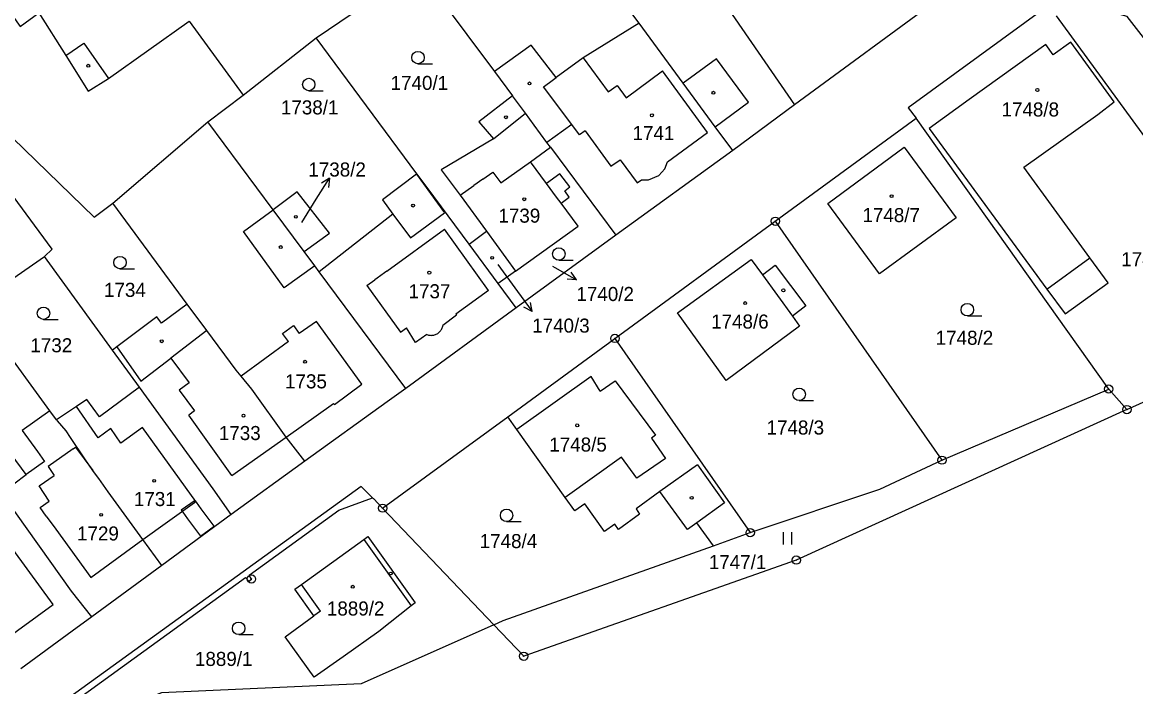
# Model space of a CAD drawing. Extents: x -644096 to -634268, y -1141430 to -1133463.
# Drawn here: x -638305.9 to -638171.4, y -1138750.4 to -1138670.1 of the extents above; entities that cross this region are included whole.
import ezdxf

# ---------------------------------------------------------------- set-up
doc = ezdxf.new("R2010")
doc.units = 0
for name, color, linetype in [('_CIVIL_CONSTRUCTION', 7, 'Continuous'), ('B_Hranice _3D', 7, 'Continuous'), ('M_Svah_Nasyp', 7, 'Continuous'), ('M_Svah_Zarez', 7, 'Continuous'), ('svrsek_osa_sjezdy', 7, 'Continuous'), ('svrsek_osa_terminal_VRT', 7, 'Continuous'), ('svrsek_osa_VRT', 7, 'Continuous'), ('svrsek_popisy_VRT', 7, 'Continuous'), ('terminal_VRT', 7, 'Continuous')]:
    doc.layers.add(name, color=color, linetype=linetype)

msp = doc.modelspace()

# ---------------------------------------------------------------- linework, layer by layer
at = {"layer": '_CIVIL_CONSTRUCTION'}
for centre, radius in [((-638214.92, -1138694.13), 0.5), ((-638214.92, -1138694.13), 0.0303), ((-638234.31, -1138708.3), 0.5), ((-638234.31, -1138708.3), 0.0303), ((-638174.63, -1138714.42), 0.5), ((-638174.63, -1138714.42), 0.0303), ((-638172.43, -1138716.9), 0.5), ((-638172.43, -1138716.9), 0.0303), ((-638194.78, -1138723.02), 0.5), ((-638194.78, -1138723.02), 0.0303), ((-638262.38, -1138728.82), 0.5), ((-638262.38, -1138728.82), 0.0303), ((-638217.95, -1138731.78), 0.5), ((-638217.95, -1138731.78), 0.0303), ((-638212.39, -1138735.1), 0.5), ((-638212.39, -1138735.1), 0.0303), ((-638278.24, -1138737.39), 0.5), ((-638278.24, -1138737.39), 0.0303), ((-638245.33, -1138746.72), 0.5), ((-638245.33, -1138746.72), 0.0303)]:
    msp.add_circle(centre, radius, dxfattribs=at)
at = {"layer": 'B_Hranice _3D'}
msp.add_lwpolyline([(-638284.4, -1138732.21), (-638282.76, -1138731.01), (-638284.31, -1138728.89), (-638284.9, -1138728.11), (-638285.06, -1138727.88), (-638286.72, -1138729.06), (-638286.54, -1138729.31), (-638285.95, -1138730.11)], close=True, dxfattribs=at)
at = {"layer": 'M_Svah_Nasyp'}
for p, q in [((-638300.69, -1138674.08), (-638298.5, -1138672.62)), ((-638298.5, -1138672.62), (-638295.53, -1138676.89)), ((-638222.02, -1138674.5), (-638226.04, -1138677.46)), ((-638218.17, -1138679.73), (-638222.02, -1138674.5)), ((-638223.12, -1138683.4), (-638228.56, -1138675.97)), ((-638222.18, -1138682.71), (-638218.17, -1138679.73)), ((-638248.98, -1138684.17), (-638245.11, -1138681.08)), ((-638239.53, -1138682.44), (-638242.52, -1138684.61)), ((-638237.89, -1138683.21), (-638234.79, -1138687.46)), ((-638227.97, -1138686.96), (-638223.12, -1138683.4)), ((-638234.79, -1138687.46), (-638233.69, -1138686.71)), ((-638233.69, -1138686.71), (-638231.6, -1138689.51)), ((-638250.27, -1138689.06), (-638249.05, -1138688.2)), ((-638249.05, -1138688.2), (-638248.11, -1138689.51)), ((-638248.11, -1138689.51), (-638244.53, -1138686.94)), ((-638229.02, -1138688.61), (-638228.26, -1138687.79)), ((-638228.26, -1138687.79), (-638227.97, -1138686.96)), ((-638258.31, -1138688.46), (-638254.89, -1138693.1)), ((-638250.27, -1138689.06), (-638251.35, -1138689.82)), ((-638231.6, -1138689.51), (-638231.08, -1138689.14)), ((-638231.08, -1138689.14), (-638230.23, -1138689.13)), ((-638230.23, -1138689.13), (-638229.02, -1138688.61)), ((-638253, -1138690.98), (-638251.35, -1138689.82)), ((-638241.35, -1138691.23), (-638242.58, -1138689.57)), ((-638240.82, -1138691.93), (-638241.35, -1138691.23)), ((-638261.14, -1138693.27), (-638259.01, -1138696.16)), ((-638259.01, -1138696.16), (-638254.89, -1138693.1)), ((-638261.89, -1138700.17), (-638254.9, -1138695.11)), ((-638249.58, -1138702.51), (-638254.9, -1138695.11)), ((-638182.1, -1138702.35), (-638176.89, -1138698.56)), ((-638261.89, -1138700.17), (-638262.17, -1138700.37)), ((-638264.29, -1138701.91), (-638263.34, -1138701.22)), ((-638263.06, -1138701.02), (-638263.34, -1138701.22)), ((-638262.17, -1138700.37), (-638263.06, -1138701.02)), ((-638216.49, -1138700.61), (-638212.86, -1138705.61)), ((-638264.29, -1138701.91), (-638260.23, -1138707.56)), ((-638249.58, -1138702.51), (-638253.55, -1138705.37)), ((-638253.46, -1138705.5), (-638255.1, -1138706.73)), ((-638253.55, -1138705.37), (-638253.46, -1138705.5)), ((-638274.49, -1138707.72), (-638273.15, -1138706.74)), ((-638273.15, -1138706.74), (-638272.46, -1138707.7)), ((-638270.39, -1138706.26), (-638272.46, -1138707.7)), ((-638264.91, -1138713.85), (-638270.39, -1138706.26)), ((-638260.23, -1138707.56), (-638259.51, -1138707.04)), ((-638258.41, -1138708.8), (-638259.51, -1138707.04)), ((-638283.63, -1138707.36), (-638287.98, -1138710.7)), ((-638273.78, -1138708.68), (-638274.49, -1138707.72)), ((-638257.04, -1138707.82), (-638258.41, -1138708.8)), ((-638294.51, -1138709.33), (-638291.59, -1138713.48)), ((-638273.78, -1138708.68), (-638279.49, -1138712.88)), ((-638291.59, -1138713.48), (-638287.98, -1138710.7)), ((-638287.98, -1138710.7), (-638285.75, -1138713.66)), ((-638285.75, -1138713.66), (-638286.96, -1138714.56)), ((-638237.18, -1138712.9), (-638246.18, -1138719.3)), ((-638236.09, -1138714.69), (-638237.18, -1138712.9)), ((-638236.09, -1138714.69), (-638234.27, -1138713.44)), ((-638286.96, -1138714.56), (-638285.11, -1138717.06)), ((-638268.22, -1138716.28), (-638264.91, -1138713.85)), ((-638274.05, -1138720.25), (-638268.31, -1138716.15)), ((-638268.31, -1138716.15), (-638268.22, -1138716.28)), ((-638296.75, -1138720.31), (-638299.4, -1138716.52)), ((-638285.11, -1138717.06), (-638285.79, -1138717.57)), ((-638280.6, -1138724.88), (-638285.79, -1138717.57)), ((-638291.42, -1138719.08), (-638294.03, -1138720.97)), ((-638284.96, -1138728.03), (-638291.42, -1138719.08)), ((-638295.25, -1138719.21), (-638296.75, -1138720.31)), ((-638294.03, -1138720.97), (-638295.25, -1138719.21)), ((-638280.6, -1138724.88), (-638274.05, -1138720.25)), ((-638299.79, -1138721.66), (-638302.81, -1138723.8)), ((-638233.51, -1138722.64), (-638240.33, -1138727.53)), ((-638302.81, -1138723.8), (-638302.08, -1138724.86)), ((-638224.34, -1138723.59), (-638228.88, -1138726.81)), ((-638224.34, -1138723.59), (-638221.05, -1138728.17)), ((-638308.46, -1138726.99), (-638305.45, -1138724.77)), ((-638303.91, -1138726.13), (-638302.08, -1138724.86)), ((-638302.68, -1138727.96), (-638303.91, -1138726.13)), ((-638303.78, -1138728.75), (-638302.68, -1138727.96)), ((-638291.38, -1138732.63), (-638285.11, -1138728.14)), ((-638285.11, -1138728.14), (-638284.96, -1138728.03)), ((-638221.05, -1138728.17), (-638224.39, -1138730.58)), ((-638303.04, -1138729.77), (-638303.78, -1138728.75)), ((-638303.04, -1138729.77), (-638301.87, -1138731.38)), ((-638302.22, -1138740.47), (-638308.48, -1138731.85)), ((-638301.87, -1138731.38), (-638297.67, -1138737.19)), ((-638264.67, -1138732.61), (-638258.94, -1138740.62)), ((-638297.67, -1138737.19), (-638291.38, -1138732.63)), ((-638269.91, -1138741.28), (-638272.18, -1138738.05)), ((-638308.47, -1138745.02), (-638302.22, -1138740.47)), ((-638269.91, -1138741.28), (-638270.68, -1138741.84))]:
    msp.add_line(p, q, dxfattribs=at)
for points in [[(-638238.16, -1138674.39), (-638235.14, -1138678.51), (-638234.05, -1138677.72), (-638232.96, -1138679.2), (-638228.56, -1138675.97)], [(-638239.53, -1138682.44), (-638242.94, -1138677.87), (-638242.23, -1138677.35), (-638241.4, -1138676.75)], [(-638237.89, -1138683.21), (-638238.6, -1138683.68), (-638239.53, -1138682.44)], [(-638270.59, -1138699.53), (-638274.28, -1138702.19), (-638279.21, -1138695.36), (-638275.63, -1138692.74)], [(-638257.04, -1138707.82), (-638256.94, -1138707.86), (-638256.84, -1138707.89), (-638256.73, -1138707.91), (-638256.63, -1138707.92), (-638256.52, -1138707.93), (-638256.42, -1138707.92), (-638256.31, -1138707.91), (-638256.2, -1138707.89), (-638256.1, -1138707.87), (-638256, -1138707.83), (-638255.9, -1138707.79), (-638255.81, -1138707.74), (-638255.72, -1138707.69), (-638255.63, -1138707.62), (-638255.55, -1138707.56), (-638255.47, -1138707.48), (-638255.4, -1138707.4), (-638255.34, -1138707.32), (-638255.28, -1138707.23), (-638255.23, -1138707.13), (-638255.19, -1138707.04), (-638255.15, -1138706.94), (-638255.12, -1138706.83), (-638255.1, -1138706.73)], [(-638234.27, -1138713.44), (-638229.4, -1138719.98), (-638229.87, -1138720.36), (-638228.19, -1138722.8), (-638231.66, -1138725.2), (-638233.51, -1138722.64)], [(-638299.79, -1138721.66), (-638299.5, -1138721.46), (-638297.43, -1138724.26)]]:
    msp.add_lwpolyline(points, dxfattribs=at)
at = {"layer": 'M_Svah_Zarez'}
for centre in [(-638297.96, -1138675.33), (-638244.63, -1138677.47), (-638222.4, -1138678.6), (-638183.25, -1138678.27), (-638247.48, -1138681.56), (-638229.84, -1138681.33), (-638258.7, -1138692.24), (-638245.27, -1138691.48), (-638200.87, -1138691.1), (-638272.87, -1138693.6), (-638274.7, -1138697.26), (-638249.14, -1138698.56), (-638256.74, -1138700.35), (-638213.95, -1138702.49), (-638218.56, -1138704.03), (-638289.08, -1138708.64), (-638271.76, -1138711.12), (-638279.2, -1138717.64), (-638238.86, -1138718.81), (-638290, -1138725.52), (-638225.03, -1138727.57), (-638296.41, -1138729.63), (-638261.41, -1138736.72), (-638266, -1138738.32)]:
    msp.add_circle(centre, 0.175, dxfattribs=at)
at = {"layer": 'svrsek_osa_sjezdy'}
for p, q in [((-638258.11, -1138675.1), (-638256.36, -1138675.1)), ((-638271.31, -1138678.35), (-638269.56, -1138678.35)), ((-638241.09, -1138698.84), (-638239.34, -1138698.84)), ((-638294.13, -1138699.88), (-638292.38, -1138699.88)), ((-638191.71, -1138705.58), (-638189.96, -1138705.58)), ((-638303.37, -1138706.01), (-638301.62, -1138706.01)), ((-638212.04, -1138715.81), (-638210.29, -1138715.81)), ((-638247.4, -1138730.44), (-638245.65, -1138730.44)), ((-638213.92, -1138733.21), (-638213.92, -1138731.71)), ((-638212.92, -1138733.21), (-638212.92, -1138731.71)), ((-638279.78, -1138744.1), (-638278.03, -1138744.1))]:
    msp.add_line(p, q, dxfattribs=at)
for centre in [(-638258.11, -1138674.35), (-638271.31, -1138677.6), (-638241.09, -1138698.09), (-638294.13, -1138699.13), (-638191.71, -1138704.83), (-638303.37, -1138705.26), (-638212.04, -1138715.06), (-638247.4, -1138729.69), (-638279.78, -1138743.35)]:
    msp.add_circle(centre, 0.75, dxfattribs=at)
at = {"layer": 'svrsek_osa_terminal_VRT'}
msp.add_arc((-642050.26, -1145189.6), 8802.25, 41.413152, 75.317049, dxfattribs=at)
at = {"layer": 'svrsek_popisy_VRT'}
for p, q in [((-638270.41, -1138691.48), (-638268.82, -1138688.94)), ((-638268.82, -1138688.94), (-638269.78, -1138689.52)), ((-638268.82, -1138688.94), (-638268.93, -1138690.05)), ((-638272.17, -1138694.29), (-638270.41, -1138691.48)), ((-638248.47, -1138699.36), (-638246.08, -1138702.62)), ((-638241.87, -1138699.55), (-638241.57, -1138699.72)), ((-638241.57, -1138699.72), (-638238.97, -1138701.22)), ((-638238.97, -1138701.22), (-638239.59, -1138700.29)), ((-638238.97, -1138701.22), (-638240.09, -1138701.15)), ((-638246.08, -1138702.62), (-638244.32, -1138705.05)), ((-638244.32, -1138705.05), (-638244.5, -1138703.94)), ((-638244.32, -1138705.05), (-638245.31, -1138704.53))]:
    msp.add_line(p, q, dxfattribs=at)
at = {"layer": 'terminal_VRT'}
for p, q in [((-638231.39, -1138670.2), (-638240.73, -1138657.51)), ((-638270.42, -1138671.95), (-638258.13, -1138663.62)), ((-638258.13, -1138663.62), (-638248.87, -1138676.04)), ((-638192.13, -1138665.01), (-638212.61, -1138680.07)), ((-638285.75, -1138669.96), (-638279.26, -1138678.89)), ((-638279.26, -1138678.89), (-638270.42, -1138671.95)), ((-638258.24, -1138688.41), (-638270.42, -1138671.95)), ((-638248.87, -1138676.04), (-638246.67, -1138678.99)), ((-638283.52, -1138682.13), (-638279.26, -1138678.89)), ((-638212.61, -1138680.07), (-638220.07, -1138685.57)), ((-638295.01, -1138691.94), (-638283.52, -1138682.13)), ((-638275.63, -1138692.74), (-638283.52, -1138682.13)), ((-638214.92, -1138694.13), (-638197.88, -1138681.67)), ((-638174.63, -1138714.42), (-638197.88, -1138681.67)), ((-638242.1, -1138685.17), (-638234.2, -1138695.81)), ((-638220.07, -1138685.57), (-638234.2, -1138695.81)), ((-638286, -1138704.14), (-638295.01, -1138691.94)), ((-638271.87, -1138697.81), (-638275.63, -1138692.74)), ((-638234.31, -1138708.3), (-638214.92, -1138694.13)), ((-638214.92, -1138694.13), (-638194.78, -1138723.02)), ((-638251.94, -1138696.9), (-638249.83, -1138695.34)), ((-638249.83, -1138695.34), (-638246.31, -1138700.19)), ((-638234.2, -1138695.81), (-638246.25, -1138704.59)), ((-638248.42, -1138701.65), (-638251.94, -1138696.9)), ((-638295.03, -1138709.72), (-638303.25, -1138698.39)), ((-638259.59, -1138714.35), (-638270.06, -1138700.25)), ((-638246.31, -1138700.19), (-638248.42, -1138701.65)), ((-638246.25, -1138704.59), (-638248.42, -1138701.65)), ((-638302.62, -1138717.07), (-638311.78, -1138704.45)), ((-638246.25, -1138704.59), (-638259.59, -1138714.35)), ((-638247.27, -1138717.77), (-638234.31, -1138708.3)), ((-638234.31, -1138708.3), (-638217.95, -1138731.78)), ((-638291.78, -1138714.21), (-638295.03, -1138709.72)), ((-638194.78, -1138723.02), (-638174.63, -1138714.42)), ((-638174.63, -1138714.42), (-638172.43, -1138716.9)), ((-638301.79, -1138718.16), (-638302.62, -1138717.07)), ((-638262.38, -1138728.82), (-638247.27, -1138717.77)), ((-638271.8, -1138723.12), (-638280.7, -1138729.6)), ((-638280.7, -1138729.6), (-638289.09, -1138735.74)), ((-638262.38, -1138728.82), (-638248.95, -1138742.92)), ((-638222.38, -1138733.36), (-638217.95, -1138731.78)), ((-638247.81, -1138742.41), (-638222.38, -1138733.36)), ((-638289.09, -1138735.74), (-638297.54, -1138741.97)), ((-638248.95, -1138742.92), (-638247.81, -1138742.41))]:
    msp.add_line(p, q, dxfattribs=at)
for points in [[(-638304.33, -1138651.24), (-638302.12, -1138654.34), (-638306.32, -1138657.39), (-638306.58, -1138657.02), (-638308.52, -1138658.26), (-638308.74, -1138657.92), (-638310.35, -1138658.96), (-638310.14, -1138659.29), (-638310.63, -1138659.6), (-638306.91, -1138664.89), (-638309.1, -1138666.52), (-638306.2, -1138670.61), (-638303.92, -1138668.95), (-638300.69, -1138674.08), (-638297.97, -1138678.41), (-638295.53, -1138676.89), (-638285.75, -1138669.96)], [(-638205.85, -1138651.49), (-638223.36, -1138664.44), (-638212.61, -1138680.07)], [(-638171.98, -1138665.26), (-638167.17, -1138661.89), (-638166.08, -1138663.41), (-638164.28, -1138662.01), (-638159.66, -1138667.96), (-638168.27, -1138674.65), (-638172.38, -1138669.37), (-638173.29, -1138669.13), (-638174.21, -1138667.8), (-638174.08, -1138666.27), (-638172.67, -1138665.23), (-638171.98, -1138665.26)], [(-638181.93, -1138668.08), (-638198.86, -1138680.43), (-638197.88, -1138681.67)], [(-638180.97, -1138669.3), (-638155.81, -1138703.81), (-638153.61, -1138702.22)], [(-638231.39, -1138670.2), (-638238.16, -1138674.39), (-638241.4, -1138676.75), (-638244.43, -1138672.85), (-638248.87, -1138676.04)], [(-638220.07, -1138685.57), (-638222.18, -1138682.71), (-638226.04, -1138677.46), (-638231.39, -1138670.2)], [(-638181.32, -1138674), (-638182.24, -1138672.76), (-638191.51, -1138679.42), (-638196.34, -1138682.91)], [(-638173.96, -1138679.7), (-638179.2, -1138672.48), (-638181.32, -1138674)], [(-638303.25, -1138698.39), (-638302.32, -1138697.53), (-638313.82, -1138681.95), (-638311.35, -1138679.97)], [(-638311.35, -1138679.97), (-638297.27, -1138693.64), (-638295.01, -1138691.94)], [(-638246.67, -1138678.99), (-638250.74, -1138682.1), (-638248.98, -1138684.17), (-638255.3, -1138687.93), (-638253, -1138690.98), (-638249.83, -1138695.34)], [(-638242.1, -1138685.17), (-638242.52, -1138684.61), (-638244.06, -1138682.53), (-638245.11, -1138681.08), (-638246.67, -1138678.99)], [(-638184.88, -1138687.6), (-638175.95, -1138681.22), (-638173.96, -1138679.7)], [(-638196.34, -1138682.91), (-638182.1, -1138702.35), (-638179.88, -1138705.33), (-638174.68, -1138701.58), (-638176.89, -1138698.56), (-638184.88, -1138687.6)], [(-638246.31, -1138700.19), (-638238.75, -1138694.72), (-638240.82, -1138691.93), (-638239.84, -1138691.21), (-638240.35, -1138690.45), (-638239.75, -1138689.97), (-638240.97, -1138688.4), (-638242.58, -1138689.57), (-638244.53, -1138686.94), (-638242.1, -1138685.17)], [(-638202.32, -1138700.51), (-638208.58, -1138691.98), (-638199.33, -1138685.19), (-638193.07, -1138693.72), (-638202.32, -1138700.51)], [(-638258.24, -1138688.41), (-638258.31, -1138688.46), (-638262.42, -1138691.54), (-638261.14, -1138693.27), (-638270.06, -1138700.25)], [(-638251.94, -1138696.9), (-638257.02, -1138690.05), (-638258.24, -1138688.41)], [(-638271.87, -1138697.81), (-638268.81, -1138695.58), (-638272.72, -1138690.56), (-638275.63, -1138692.74)], [(-638310.9, -1138703.85), (-638307.49, -1138701.33), (-638303.25, -1138698.39)], [(-638270.06, -1138700.25), (-638270.59, -1138699.53), (-638271.87, -1138697.81)], [(-638214.94, -1138699.43), (-638211.24, -1138704.35), (-638212.86, -1138705.61), (-638211.98, -1138706.82), (-638220.85, -1138713.37), (-638226.76, -1138705.22), (-638217.84, -1138698.75), (-638216.49, -1138700.61), (-638214.94, -1138699.43)], [(-638286, -1138704.14), (-638289.1, -1138706.47), (-638289.69, -1138705.68), (-638294.51, -1138709.33), (-638295.03, -1138709.72)], [(-638271.8, -1138723.12), (-638274.05, -1138720.25), (-638278.21, -1138714.42), (-638279.49, -1138712.88), (-638280.1, -1138712.15), (-638283.63, -1138707.36), (-638286, -1138704.14)], [(-638172.43, -1138716.9), (-638169.39, -1138715.52), (-638152.36, -1138703.42)], [(-638291.78, -1138714.21), (-638296.59, -1138717.8), (-638298.14, -1138715.69), (-638299.4, -1138716.52), (-638301.79, -1138718.16)], [(-638280.7, -1138729.6), (-638282.87, -1138726.49), (-638291.78, -1138714.21)], [(-638259.59, -1138714.35), (-638261.82, -1138715.95), (-638271.8, -1138723.12)], [(-638302.62, -1138717.07), (-638305.94, -1138719.45), (-638304.08, -1138721.96), (-638303.27, -1138723.18), (-638305.45, -1138724.77), (-638309.71, -1138719.07), (-638312.6, -1138721.2)], [(-638172.43, -1138716.9), (-638212.39, -1138735.1), (-638245.33, -1138746.72), (-638248.95, -1138742.92)], [(-638235.55, -1138731.65), (-638237.95, -1138728.28), (-638239.17, -1138729.16), (-638240.33, -1138727.53), (-638246.18, -1138719.3), (-638247.27, -1138717.77)], [(-638289.09, -1138735.74), (-638291.38, -1138732.63), (-638295.54, -1138726.83), (-638296.68, -1138725.23), (-638297.22, -1138724.57), (-638297.43, -1138724.26), (-638298.37, -1138722.87), (-638300.11, -1138720.29), (-638300.65, -1138719.48), (-638301.7, -1138718.28), (-638301.79, -1138718.16)], [(-638217.95, -1138731.78), (-638202.28, -1138726.52), (-638194.78, -1138723.02)], [(-638297.54, -1138741.97), (-638299.97, -1138738.85), (-638307.94, -1138727.71), (-638308.46, -1138726.99), (-638309.24, -1138725.9), (-638311.04, -1138723.38)], [(-638263.61, -1138727.56), (-638264.97, -1138726.21), (-638346.38, -1138785.04)], [(-638225.54, -1138731.4), (-638228.88, -1138726.81), (-638231.76, -1138728.9), (-638231.32, -1138729.55), (-638233.86, -1138731.39), (-638234.3, -1138730.76), (-638235.55, -1138731.65)], [(-638302.84, -1138756.56), (-638304.84, -1138758.09), (-638305.87, -1138756.71), (-638278.94, -1138737.22), (-638278.55, -1138737.64), (-638278.24, -1138737.39), (-638278.52, -1138736.92), (-638267.67, -1138729.07), (-638263.61, -1138727.56)], [(-638263.61, -1138727.56), (-638263.5, -1138727.67), (-638262.38, -1138728.82)], [(-638222.38, -1138733.36), (-638224.39, -1138730.58), (-638225.54, -1138731.4)], [(-638258.94, -1138740.62), (-638262.86, -1138743.73), (-638267.14, -1138746.78), (-638270.64, -1138749.26), (-638274.17, -1138744.36), (-638270.68, -1138741.84), (-638272.98, -1138738.63), (-638272.18, -1138738.05), (-638264.67, -1138732.61), (-638264.19, -1138732.26), (-638258.46, -1138740.26), (-638258.94, -1138740.62)], [(-638297.54, -1138741.97), (-638299.91, -1138743.7), (-638306.1, -1138748.24)], [(-638248.95, -1138742.92), (-638264.99, -1138750.06), (-638289.1, -1138751.13), (-638302.84, -1138756.56)]]:
    msp.add_lwpolyline(points, dxfattribs=at)

# ---------------------------------------------------------------- texts
at = {"layer": 'svrsek_osa_VRT'}
for s, p in [('1740/1', (-638261.42, -1138678.26)), ('1738/1', (-638274.68, -1138681.22)), ('1748/8', (-638187.58, -1138681.47)), ('1741', (-638232.18, -1138684.33)), ('1738/2', (-638271.36, -1138688.73)), ('1739', (-638248.39, -1138694.31)), ('1748/7', (-638204.39, -1138694.24)), ('1748/1', (-638173.11, -1138699.58)), ('1734', (-638296.06, -1138703.28)), ('1737', (-638259.25, -1138703.45)), ('1740/2', (-638238.96, -1138703.78)), ('1748/6', (-638222.68, -1138707.11)), ('1740/3', (-638244.31, -1138707.6)), ('1732', (-638304.96, -1138709.98)), ('1748/2', (-638195.54, -1138709.07)), ('1735', (-638274.18, -1138714.34)), ('1733', (-638282.18, -1138720.59)), ('1748/3', (-638215.98, -1138719.92)), ('1748/5', (-638242.24, -1138721.98)), ('1731', (-638292.45, -1138728.57)), ('1729', (-638299.32, -1138732.73)), ('1748/4', (-638250.65, -1138733.65)), ('1747/1', (-638222.96, -1138736.19)), ('1889/2', (-638269.12, -1138741.8)), ('1889/1', (-638285.07, -1138747.9))]:
    msp.add_text(s, height=1.7, dxfattribs=at).set_placement(p)

doc.saveas('drawing.dxf')
